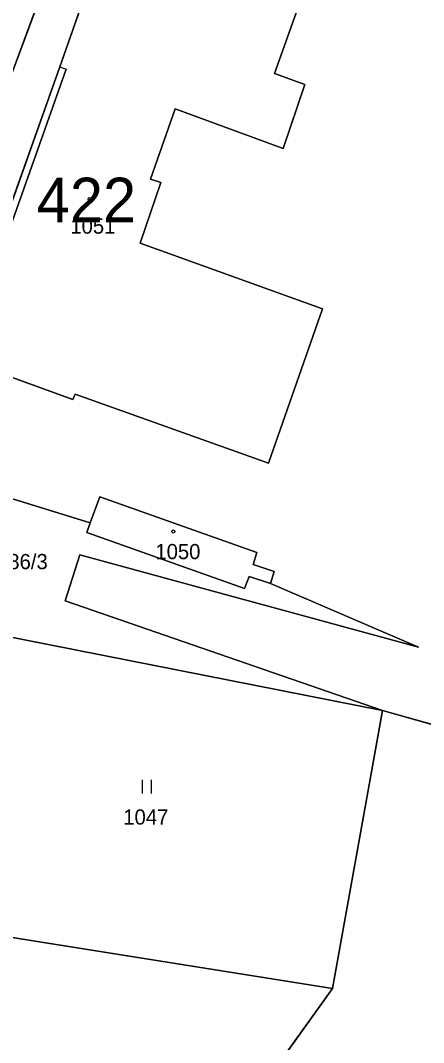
# Model space of a CAD drawing. Extents: x -689422 to -685210, y -987725 to -982160.
# Drawn here: x -686894.4 to -686849.2, y -985510.2 to -985395.8 of the extents above; entities that cross this region are included whole.
import ezdxf

# ---------------------------------------------------------------- set-up
doc = ezdxf.new("R2010")
doc.units = 0
for name, color, linetype in [('KN_Budovy', 7, 'Continuous'), ('KN_Budovy_cisla_domovni', 7, 'Continuous'), ('KN_Hranice_parcel', 7, 'Continuous'), ('KN_Hranice_parcel_vnitrni_kresba', 7, 'Continuous'), ('KN_Parcelni cisla', 7, 'Continuous'), ('KN_Polygon parcely', 7, 'Continuous'), ('KN_POZEMKY_OSTATNI PLOCHA', 7, 'Continuous'), ('KN_POZEMKY_TTP', 7, 'Continuous'), ('KN_POZEMKY_VODNI_PLOCHA', 7, 'Continuous'), ('KN_POZEMKY_ZAHRADA', 7, 'Continuous'), ('KN_POZEMKY_ZASTAVENA PLOCHA', 7, 'Continuous'), ('KN_VYUZITI_11_vodni plocha_zamokrena plocha', 7, 'Continuous'), ('KN_VYUZITI_23_ostatni plocha_manipulacni plocha', 7, 'Continuous'), ('KN_VYUZITI_26_ostatni plocha_jina plocha', 7, 'Continuous'), ('KN_Značky budov', 7, 'Continuous'), ('KN_Značky kultur', 7, 'Continuous')]:
    doc.layers.add(name, color=color, linetype=linetype)

msp = doc.modelspace()

# ---------------------------------------------------------------- linework, layer by layer
at = {"layer": 'KN_Budovy'}
for points in [[(-686897.51, -985434.96), (-686888.51, -985438.22), (-686888.28, -985437.61), (-686866.58, -985445.36), (-686860.53, -985428.06), (-686880.99, -985420.71), (-686878.64, -985413.92), (-686879.8, -985413.52), (-686877.05, -985405.67), (-686864.95, -985410.11), (-686862.52, -985402.95), (-686865.91, -985401.71), (-686862.96, -985393.4), (-686884.61, -985385.63), (-686889.99, -985400.97), (-686889.26, -985401.2), (-686896.33, -985421.15), (-686897.1, -985420.88), (-686901.56, -985433.49), (-686900.68, -985433.81), (-686901.98, -985437.71), (-686898.9, -985438.82)], [(-686867.87, -985455.34), (-686885.51, -985449.12), (-686886.58, -985452.04), (-686886.97, -985453.1), (-686869.26, -985459.38), (-686868.76, -985458.04), (-686866.37, -985458.83), (-686865.95, -985457.5), (-686868.31, -985456.7)]]:
    msp.add_lwpolyline(points, close=True, dxfattribs=at)
at = {"layer": 'KN_Hranice_parcel'}
for p, q in [((-686903.92, -985446.69), (-686886.58, -985452.04)), ((-686886.58, -985452.04), (-686885.51, -985449.12)), ((-686886.97, -985453.1), (-686886.58, -985452.04)), ((-686899.67, -985464.02), (-686853.8, -985473.06)), ((-686853.8, -985473.06), (-686846.4, -985475.13)), ((-686859.38, -985504.18), (-686901.48, -985497.5)), ((-686878.31, -985530.51), (-686859.38, -985504.18))]:
    msp.add_line(p, q, dxfattribs=at)
for points in [[(-686883.75, -985370.23), (-686895.77, -985402.83), (-686896.47, -985404.73)], [(-686862.96, -985393.4), (-686865.91, -985401.71), (-686862.52, -985402.95), (-686864.95, -985410.11), (-686877.05, -985405.67), (-686879.8, -985413.52), (-686878.64, -985413.92), (-686880.99, -985420.71), (-686860.53, -985428.06), (-686866.58, -985445.36), (-686888.28, -985437.61), (-686888.51, -985438.22), (-686897.51, -985434.96), (-686898.9, -985438.82), (-686901.98, -985437.71), (-686900.68, -985433.81), (-686901.56, -985433.49), (-686897.1, -985420.88), (-686889.99, -985400.97), (-686884.61, -985385.63), (-686862.96, -985393.4)], [(-686885.51, -985449.12), (-686867.87, -985455.34), (-686868.31, -985456.7), (-686865.95, -985457.5), (-686866.37, -985458.83)], [(-686866.37, -985458.83), (-686868.76, -985458.04), (-686869.26, -985459.38), (-686886.97, -985453.1)], [(-686866.37, -985458.83), (-686849.76, -985465.97), (-686887.73, -985455.6), (-686889.38, -985460.75), (-686853.8, -985473.06)], [(-686853.8, -985473.06), (-686855.37, -985481.77), (-686859.38, -985504.18)]]:
    msp.add_lwpolyline(points, dxfattribs=at)
at = {"layer": 'KN_Hranice_parcel_vnitrni_kresba'}
for p in [(-686896.33, -985421.15), (-686889.99, -985400.97)]:
    msp.add_line(p, (-686889.26, -985401.2), dxfattribs=at)
at = {"layer": 'KN_Polygon parcely'}
for points in [[(-686901.18, -985368.77), (-686914.93, -985406.39), (-686923.16, -985428.21), (-686922.53, -985428.98), (-686919.5, -985432.75), (-686917.48, -985433.02), (-686913.44, -985432.93), (-686909.5, -985431.78), (-686907.9, -985430.56), (-686905.44, -985427.36), (-686896.47, -985404.73), (-686895.77, -985402.83), (-686883.75, -985370.23)], [(-686883.75, -985370.23), (-686895.77, -985402.83), (-686896.47, -985404.73), (-686909.08, -985438.67), (-686911.84, -985438.2), (-686912.46, -985441.88), (-686912.81, -985443.95), (-686903.92, -985446.69), (-686886.58, -985452.04), (-686885.51, -985449.12), (-686867.87, -985455.34), (-686868.31, -985456.7), (-686865.95, -985457.5), (-686866.37, -985458.83), (-686849.76, -985465.97), (-686887.73, -985455.6), (-686889.38, -985460.75), (-686853.8, -985473.06), (-686846.4, -985475.13)]]:
    msp.add_lwpolyline(points, dxfattribs=at)
for points in [[(-686862.96, -985393.4), (-686865.91, -985401.71), (-686862.52, -985402.95), (-686864.95, -985410.11), (-686877.05, -985405.67), (-686879.8, -985413.52), (-686878.64, -985413.92), (-686880.99, -985420.71), (-686860.53, -985428.06), (-686866.58, -985445.36), (-686888.28, -985437.61), (-686888.51, -985438.22), (-686897.51, -985434.96), (-686898.9, -985438.82), (-686901.98, -985437.71), (-686900.68, -985433.81), (-686901.56, -985433.49), (-686897.1, -985420.88), (-686889.99, -985400.97), (-686884.61, -985385.63)], [(-686862.96, -985393.4), (-686884.61, -985385.63), (-686889.99, -985400.97), (-686897.1, -985420.88), (-686901.56, -985433.49), (-686900.68, -985433.81), (-686901.98, -985437.71), (-686898.9, -985438.82), (-686897.51, -985434.96), (-686888.51, -985438.22), (-686888.28, -985437.61), (-686866.58, -985445.36), (-686860.53, -985428.06), (-686880.99, -985420.71), (-686878.64, -985413.92), (-686879.8, -985413.52), (-686877.05, -985405.67), (-686864.95, -985410.11), (-686862.52, -985402.95), (-686865.91, -985401.71)], [(-686899.67, -985464.02), (-686853.8, -985473.06), (-686889.38, -985460.75), (-686887.73, -985455.6), (-686849.76, -985465.97), (-686866.37, -985458.83), (-686868.76, -985458.04), (-686869.26, -985459.38), (-686886.97, -985453.1), (-686886.58, -985452.04), (-686903.92, -985446.69), (-686898.49, -985458.33)], [(-686885.51, -985449.12), (-686886.58, -985452.04), (-686886.97, -985453.1), (-686869.26, -985459.38), (-686868.76, -985458.04), (-686866.37, -985458.83), (-686865.95, -985457.5), (-686868.31, -985456.7), (-686867.87, -985455.34)], [(-686905.38, -985481.97), (-686908.32, -985496.41), (-686901.48, -985497.5), (-686859.38, -985504.18), (-686855.37, -985481.77), (-686853.8, -985473.06), (-686899.67, -985464.02)], [(-686766.97, -985507.16), (-686775.98, -985533.61), (-686783.23, -985561.07), (-686795.34, -985588.72), (-686758.4, -985589.6), (-686760.12, -985587.99), (-686754.84, -985558.06), (-686752.2, -985558.09), (-686750.45, -985548.3), (-686747.92, -985547.86), (-686759.54, -985517.05), (-686760.02, -985498.88), (-686804.75, -985478.85), (-686846.4, -985475.13), (-686853.8, -985473.06), (-686855.37, -985481.77), (-686859.38, -985504.18), (-686878.31, -985530.51), (-686883.95, -985554.25), (-686873.76, -985543.78), (-686845.33, -985510.94), (-686841.33, -985497.39), (-686830.52, -985488.45), (-686817.31, -985488.73)], [(-686901.48, -985497.5), (-686907.26, -985527.81), (-686878.31, -985530.51), (-686859.38, -985504.18)]]:
    msp.add_lwpolyline(points, close=True, dxfattribs=at)
at = {"layer": 'KN_POZEMKY_OSTATNI PLOCHA'}
for p, q in [((-686895.77, -985402.83), (-686883.75, -985370.23)), ((-686884.61, -985385.63), (-686889.99, -985400.97)), ((-686865.91, -985401.71), (-686862.96, -985393.4)), ((-686889.99, -985400.97), (-686897.1, -985420.88)), ((-686862.52, -985402.95), (-686865.91, -985401.71)), ((-686864.95, -985410.11), (-686862.52, -985402.95)), ((-686879.8, -985413.52), (-686877.05, -985405.67)), ((-686877.05, -985405.67), (-686864.95, -985410.11)), ((-686880.99, -985420.71), (-686878.64, -985413.92)), ((-686878.64, -985413.92), (-686879.8, -985413.52)), ((-686860.53, -985428.06), (-686880.99, -985420.71)), ((-686866.58, -985445.36), (-686860.53, -985428.06)), ((-686897.51, -985434.96), (-686888.51, -985438.22)), ((-686888.51, -985438.22), (-686888.28, -985437.61)), ((-686888.28, -985437.61), (-686866.58, -985445.36)), ((-686886.58, -985452.04), (-686903.92, -985446.69)), ((-686903.92, -985446.69), (-686886.58, -985452.04)), ((-686885.51, -985449.12), (-686886.58, -985452.04)), ((-686867.87, -985455.34), (-686885.51, -985449.12)), ((-686886.58, -985452.04), (-686886.97, -985453.1)), ((-686886.97, -985453.1), (-686869.26, -985459.38)), ((-686889.38, -985460.75), (-686887.73, -985455.6)), ((-686887.73, -985455.6), (-686889.38, -985460.75)), ((-686887.73, -985455.6), (-686849.76, -985465.97)), ((-686849.76, -985465.97), (-686887.73, -985455.6)), ((-686868.31, -985456.7), (-686867.87, -985455.34)), ((-686865.95, -985457.5), (-686868.31, -985456.7)), ((-686869.26, -985459.38), (-686868.76, -985458.04)), ((-686868.76, -985458.04), (-686866.37, -985458.83)), ((-686866.37, -985458.83), (-686865.95, -985457.5)), ((-686849.76, -985465.97), (-686866.37, -985458.83)), ((-686866.37, -985458.83), (-686849.76, -985465.97)), ((-686853.8, -985473.06), (-686889.38, -985460.75)), ((-686889.38, -985460.75), (-686853.8, -985473.06)), ((-686853.8, -985473.06), (-686899.67, -985464.02)), ((-686846.4, -985475.13), (-686853.8, -985473.06))]:
    msp.add_line(p, q, dxfattribs=at)
at = {"layer": 'KN_POZEMKY_TTP'}
for p, q in [((-686899.67, -985464.02), (-686853.8, -985473.06)), ((-686853.8, -985473.06), (-686855.37, -985481.77)), ((-686855.37, -985481.77), (-686859.38, -985504.18)), ((-686901.48, -985497.5), (-686859.38, -985504.18)), ((-686859.38, -985504.18), (-686901.48, -985497.5)), ((-686859.38, -985504.18), (-686878.31, -985530.51))]:
    msp.add_line(p, q, dxfattribs=at)
at = {"layer": 'KN_POZEMKY_VODNI_PLOCHA'}
for p, q in [((-686855.37, -985481.77), (-686853.8, -985473.06)), ((-686853.8, -985473.06), (-686846.4, -985475.13)), ((-686859.38, -985504.18), (-686855.37, -985481.77)), ((-686878.31, -985530.51), (-686859.38, -985504.18))]:
    msp.add_line(p, q, dxfattribs=at)
at = {"layer": 'KN_POZEMKY_ZAHRADA'}
msp.add_line((-686883.75, -985370.23), (-686895.77, -985402.83), dxfattribs=at)
at = {"layer": 'KN_POZEMKY_ZASTAVENA PLOCHA'}
for p, q in [((-686889.99, -985400.97), (-686884.61, -985385.63)), ((-686862.96, -985393.4), (-686865.91, -985401.71)), ((-686897.1, -985420.88), (-686889.99, -985400.97)), ((-686865.91, -985401.71), (-686862.52, -985402.95)), ((-686862.52, -985402.95), (-686864.95, -985410.11)), ((-686877.05, -985405.67), (-686879.8, -985413.52)), ((-686864.95, -985410.11), (-686877.05, -985405.67)), ((-686878.64, -985413.92), (-686880.99, -985420.71)), ((-686879.8, -985413.52), (-686878.64, -985413.92)), ((-686880.99, -985420.71), (-686860.53, -985428.06)), ((-686860.53, -985428.06), (-686866.58, -985445.36)), ((-686888.51, -985438.22), (-686897.51, -985434.96)), ((-686888.28, -985437.61), (-686888.51, -985438.22)), ((-686866.58, -985445.36), (-686888.28, -985437.61)), ((-686886.58, -985452.04), (-686885.51, -985449.12)), ((-686885.51, -985449.12), (-686867.87, -985455.34)), ((-686886.97, -985453.1), (-686886.58, -985452.04)), ((-686869.26, -985459.38), (-686886.97, -985453.1)), ((-686867.87, -985455.34), (-686868.31, -985456.7)), ((-686868.31, -985456.7), (-686865.95, -985457.5)), ((-686868.76, -985458.04), (-686869.26, -985459.38)), ((-686866.37, -985458.83), (-686868.76, -985458.04)), ((-686865.95, -985457.5), (-686866.37, -985458.83))]:
    msp.add_line(p, q, dxfattribs=at)
at = {"layer": 'KN_VYUZITI_11_vodni plocha_zamokrena plocha'}
for p, q in [((-686855.37, -985481.77), (-686853.8, -985473.06)), ((-686853.8, -985473.06), (-686846.4, -985475.13)), ((-686859.38, -985504.18), (-686855.37, -985481.77)), ((-686878.31, -985530.51), (-686859.38, -985504.18))]:
    msp.add_line(p, q, dxfattribs=at)
at = {"layer": 'KN_VYUZITI_23_ostatni plocha_manipulacni plocha'}
for p, q in [((-686903.92, -985446.69), (-686886.58, -985452.04)), ((-686886.58, -985452.04), (-686886.97, -985453.1)), ((-686886.97, -985453.1), (-686869.26, -985459.38)), ((-686887.73, -985455.6), (-686889.38, -985460.75)), ((-686849.76, -985465.97), (-686887.73, -985455.6)), ((-686869.26, -985459.38), (-686868.76, -985458.04)), ((-686868.76, -985458.04), (-686866.37, -985458.83)), ((-686866.37, -985458.83), (-686849.76, -985465.97)), ((-686889.38, -985460.75), (-686853.8, -985473.06)), ((-686853.8, -985473.06), (-686899.67, -985464.02))]:
    msp.add_line(p, q, dxfattribs=at)
at = {"layer": 'KN_VYUZITI_26_ostatni plocha_jina plocha'}
for p, q in [((-686895.77, -985402.83), (-686883.75, -985370.23)), ((-686884.61, -985385.63), (-686889.99, -985400.97)), ((-686865.91, -985401.71), (-686862.96, -985393.4)), ((-686889.99, -985400.97), (-686897.1, -985420.88)), ((-686862.52, -985402.95), (-686865.91, -985401.71)), ((-686864.95, -985410.11), (-686862.52, -985402.95)), ((-686879.8, -985413.52), (-686877.05, -985405.67)), ((-686877.05, -985405.67), (-686864.95, -985410.11)), ((-686880.99, -985420.71), (-686878.64, -985413.92)), ((-686878.64, -985413.92), (-686879.8, -985413.52)), ((-686860.53, -985428.06), (-686880.99, -985420.71)), ((-686866.58, -985445.36), (-686860.53, -985428.06)), ((-686897.51, -985434.96), (-686888.51, -985438.22)), ((-686888.51, -985438.22), (-686888.28, -985437.61)), ((-686888.28, -985437.61), (-686866.58, -985445.36)), ((-686886.58, -985452.04), (-686903.92, -985446.69)), ((-686885.51, -985449.12), (-686886.58, -985452.04)), ((-686867.87, -985455.34), (-686885.51, -985449.12)), ((-686889.38, -985460.75), (-686887.73, -985455.6)), ((-686887.73, -985455.6), (-686849.76, -985465.97)), ((-686868.31, -985456.7), (-686867.87, -985455.34)), ((-686865.95, -985457.5), (-686868.31, -985456.7)), ((-686866.37, -985458.83), (-686865.95, -985457.5)), ((-686849.76, -985465.97), (-686866.37, -985458.83)), ((-686853.8, -985473.06), (-686889.38, -985460.75)), ((-686846.4, -985475.13), (-686853.8, -985473.06))]:
    msp.add_line(p, q, dxfattribs=at)
at = {"layer": 'KN_Značky budov'}
for centre in [(-686886.65, -985415.76), (-686877.26, -985453)]:
    msp.add_circle(centre, 0.175, dxfattribs=at)
at = {"layer": 'KN_Značky kultur'}
for p, q in [((-686880.72, -985482.33), (-686880.72, -985480.83)), ((-686879.72, -985482.33), (-686879.72, -985480.83))]:
    msp.add_line(p, q, dxfattribs=at)

# ---------------------------------------------------------------- texts
at = {"layer": 'KN_Budovy_cisla_domovni'}
msp.add_text('422', height=5, dxfattribs=at).set_placement((-686892.58, -985418.37))
at = {"layer": 'KN_Parcelni cisla'}
for s, p in [('1051', (-686888.81, -985419.64)), ('1050', (-686879.27, -985456.1)), ('786/3', (-686897.03, -985457.22)), ('1047', (-686882.87, -985485.83))]:
    msp.add_text(s, height=1.7, dxfattribs=at).set_placement(p)

doc.saveas('drawing.dxf')
